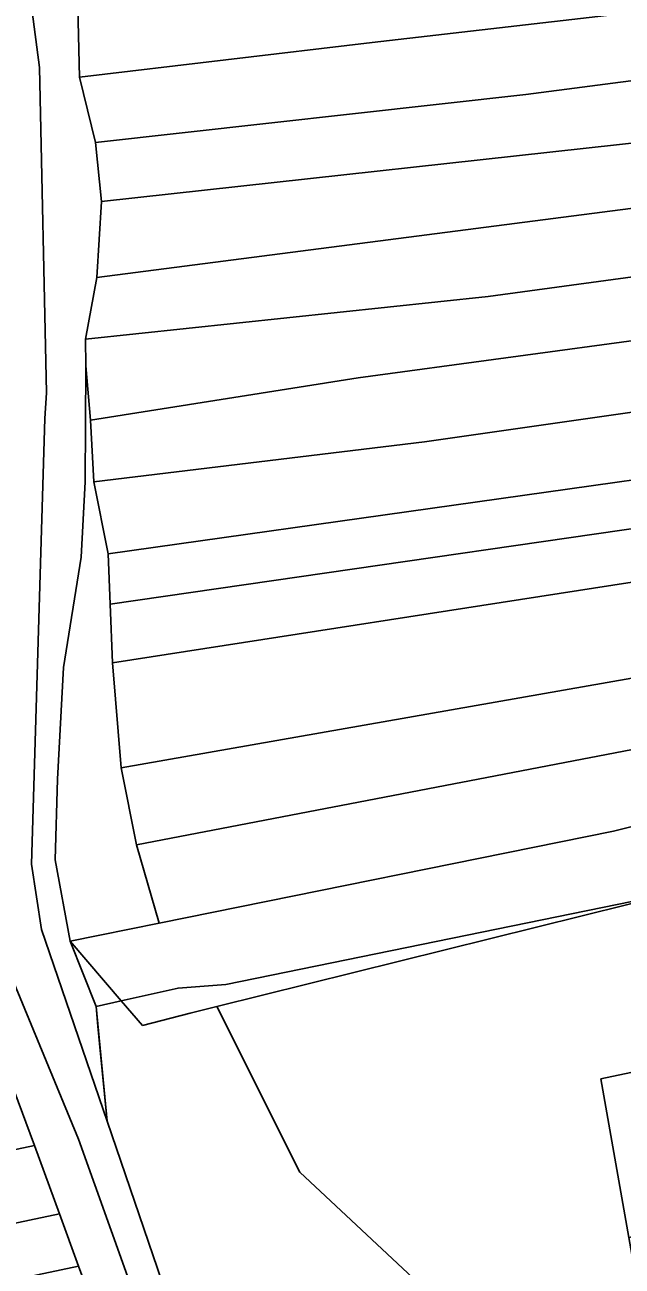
# Model space of a CAD drawing. Extents: x -521939 to -516426, y -1197857 to -1189551.
# Drawn here: x -520218 to -520116.1, y -1191802.6 to -1191590.7 of the extents above; entities that cross this region are included whole.
import ezdxf

# ---------------------------------------------------------------- set-up
doc = ezdxf.new("R2010")
doc.units = 0
for name, color, linetype in [('95560013', 7, 'Continuous'), ('95590013', 7, 'Continuous'), ('95630013', 7, 'Continuous'), ('95640013', 7, 'Continuous'), ('95660013', 7, 'Continuous')]:
    doc.layers.add(name, color=color, linetype=linetype)

msp = doc.modelspace()

# ---------------------------------------------------------------- linework, layer by layer
at = {"layer": '95560013'}
for points in [[(-520503.92, -1191831.34), (-520327.77, -1191794.84), (-520219.86, -1191772.48), (-520216.35, -1191781.96), (-520333.71, -1191806.75), (-520499.69, -1191841.81)], [(-520333.71, -1191806.75), (-520216.35, -1191781.96), (-520212.09, -1191793.64), (-520320.14, -1191816.47), (-520494.97, -1191853.41), (-520499.69, -1191841.81)], [(-520212.09, -1191793.64), (-520208.82, -1191802.6), (-520316.19, -1191825.28), (-520491.4, -1191862.29), (-520494.97, -1191853.41), (-520320.14, -1191816.47)]]:
    msp.add_lwpolyline(points, close=True, dxfattribs=at)
at = {"layer": '95590013'}
for points in [[(-520208.64, -1191599.6), (-520208.97, -1191587.71), (-520206.54, -1191587.71), (-520118.71, -1191578.19), (-520059.8, -1191571.05), (-520058.48, -1191582.09), (-520158.72, -1191593.67)], [(-520132.52, -1191602.55), (-520205.92, -1191610.73), (-520208.64, -1191599.6), (-520158.72, -1191593.67), (-520058.48, -1191582.09), (-520043.63, -1191580.37), (-520035.4, -1191579.27), (-520031.86, -1191578.88), (-520030.14, -1191589.61), (-520037.46, -1191590.68), (-520088.83, -1191596.86)], [(-520076.45, -1191606.31), (-520087.15, -1191607.61), (-520104.62, -1191609.79), (-520204.9, -1191620.82), (-520205.92, -1191610.73), (-520132.52, -1191602.55), (-520088.83, -1191596.86), (-520037.46, -1191590.68), (-520036.52, -1191597.08), (-520035.88, -1191601.46), (-520058.77, -1191604.2)], [(-520071.8, -1191616.63), (-520084.75, -1191618.18), (-520205.7, -1191633.82), (-520204.9, -1191620.82), (-520104.62, -1191609.79), (-520087.15, -1191607.61), (-520076.45, -1191606.31), (-520058.77, -1191604.2), (-520057.67, -1191614.85), (-520061.81, -1191615.37)], [(-520138.91, -1191637.05), (-520207.63, -1191644.33), (-520205.7, -1191633.82), (-520084.75, -1191618.18), (-520071.8, -1191616.63), (-520061.81, -1191615.37), (-520061.1, -1191626.44)], [(-520060.32, -1191638.66), (-520110.72, -1191644.13), (-520161.09, -1191650.95), (-520206.79, -1191658.13), (-520207.57, -1191648.86), (-520207.63, -1191644.33), (-520138.91, -1191637.05), (-520061.1, -1191626.44), (-520052.61, -1191625.28), (-520051.84, -1191637.36)], [(-520210.26, -1191747.11), (-520212.79, -1191733.19), (-520212.41, -1191719.43), (-520211.37, -1191700.36), (-520208.37, -1191681.55), (-520207.67, -1191668.69), (-520207.57, -1191648.86), (-520206.79, -1191658.13), (-520206.24, -1191668.69), (-520203.77, -1191680.95), (-520203.42, -1191689.55), (-520203.01, -1191699.56), (-520201.56, -1191717.53), (-520198.93, -1191730.63), (-520195.07, -1191744.03)], [(-520203.42, -1191689.55), (-520203.77, -1191680.95), (-520085.8, -1191664.35), (-520080.17, -1191663.64), (-520079.17, -1191671.6)], [(-520065.28, -1191677.81), (-520114.34, -1191685.81), (-520203.01, -1191699.56), (-520203.42, -1191689.55), (-520079.17, -1191671.6), (-520066.43, -1191669.77)], [(-520111.19, -1191701.64), (-520201.56, -1191717.53), (-520203.01, -1191699.56), (-520114.34, -1191685.81), (-520065.28, -1191677.81), (-520041.88, -1191674), (-520039.56, -1191688.56), (-520049.89, -1191690.45)], [(-520109.85, -1191713.55), (-520198.93, -1191730.63), (-520201.56, -1191717.53), (-520111.19, -1191701.64), (-520049.89, -1191690.45), (-520048.22, -1191701.13)], [(-520056.99, -1191714.12), (-520079.88, -1191719), (-520117.54, -1191728.29), (-520195.07, -1191744.03), (-520198.93, -1191730.63), (-520109.85, -1191713.55), (-520048.22, -1191701.13), (-520023.69, -1191696.19), (-520022.04, -1191707.78), (-520048.71, -1191712.61), (-520053.82, -1191713.54)], [(-520201.52, -1191757.27), (-520210.26, -1191747.11), (-520195.07, -1191744.03), (-520117.54, -1191728.29), (-520079.88, -1191719), (-520056.99, -1191714.12), (-520053.82, -1191713.54), (-520048.71, -1191712.61), (-520022.04, -1191707.78), (-520020.02, -1191719.01), (-520033.89, -1191721.58), (-520064.57, -1191727.63), (-520090.26, -1191733.61), (-520099.5, -1191736.96), (-520185.24, -1191758.27), (-520189.75, -1191759.39), (-520197.9, -1191761.48)], [(-520205.83, -1191758.24), (-520210.26, -1191747.11), (-520201.52, -1191757.27)]]:
    msp.add_lwpolyline(points, close=True, dxfattribs=at)
for points in [[(-520110.72, -1191644.13), (-520161.09, -1191650.95), (-520206.79, -1191658.13)], [(-520206.24, -1191668.69), (-520149.8, -1191661.86), (-520076.53, -1191651.4), (-520060.3, -1191649.56), (-520046.14, -1191647.32), (-520045.87, -1191649.32), (-520039.12, -1191648.42), (-520039.41, -1191646.26)], [(-520060.3, -1191649.56), (-520076.53, -1191651.4), (-520149.8, -1191661.86)], [(-520206.79, -1191658.13), (-520206.24, -1191668.69)], [(-520149.8, -1191661.86), (-520206.24, -1191668.69)], [(-520203.77, -1191680.95), (-520085.8, -1191664.35)], [(-520206.24, -1191668.69), (-520203.77, -1191680.95)]]:
    msp.add_lwpolyline(points, dxfattribs=at)
at = {"layer": '95630013'}
for points in [[(-520219.31, -1191568.84), (-520215.5, -1191597.95), (-520214.31, -1191653.49), (-520214.6, -1191657.89), (-520216.83, -1191733.94), (-520215.12, -1191745.09), (-520203.95, -1191777.85), (-520185.99, -1191830.46)], [(-520167.61, -1191896.22), (-520208.83, -1191780.88), (-520222.47, -1191747.94)]]:
    msp.add_lwpolyline(points, dxfattribs=at)
at = {"layer": '95640013'}
for points in [[(-520208.97, -1191587.71), (-520208.64, -1191599.6), (-520205.92, -1191610.73), (-520204.9, -1191620.82), (-520205.7, -1191633.82), (-520207.63, -1191644.33), (-520207.57, -1191648.86), (-520207.67, -1191668.69), (-520208.37, -1191681.55), (-520211.37, -1191700.36), (-520212.41, -1191719.43), (-520212.79, -1191733.19), (-520210.26, -1191747.11), (-520205.83, -1191758.24), (-520203.95, -1191777.85), (-520215.12, -1191745.09), (-520216.83, -1191733.94), (-520214.6, -1191657.89), (-520214.31, -1191653.49), (-520215.5, -1191597.95), (-520219.31, -1191568.84)], [(-520222.47, -1191747.94), (-520208.83, -1191780.88), (-520167.61, -1191896.22), (-520160.5, -1191911.69), (-520069.51, -1191964.99), (-520085.46, -1191967.04), (-520093.1, -1191962.36), (-520121.55, -1191943.96), (-520160.11, -1191920.38), (-520167.99, -1191913.27), (-520175.34, -1191893.79), (-520178.47, -1191885.43), (-520181.1, -1191878.13), (-520184.9, -1191867.82), (-520189.11, -1191856.3), (-520191.65, -1191849.36), (-520198.94, -1191829.5), (-520206.37, -1191809.18), (-520208.82, -1191802.6), (-520212.09, -1191793.64), (-520216.35, -1191781.96), (-520219.86, -1191772.48)]]:
    msp.add_lwpolyline(points, dxfattribs=at)
for points in [[(-520171.08, -1191786.51), (-520185.24, -1191758.27), (-520099.5, -1191736.96), (-520095.39, -1191751.99), (-520091.89, -1191764.75), (-520119.69, -1191770.62), (-520114.94, -1191797.7), (-520106.18, -1191847.24)], [(-520158.8, -1191883.98), (-520167.91, -1191858.25), (-520173.54, -1191860.15), (-520185.99, -1191830.46), (-520203.95, -1191777.85), (-520205.83, -1191758.24), (-520201.52, -1191757.27), (-520197.9, -1191761.48), (-520189.75, -1191759.39), (-520185.24, -1191758.27), (-520171.08, -1191786.51), (-520106.18, -1191847.24), (-520105.09, -1191853.21), (-520077.68, -1191896.92), (-520076.97, -1191899.34), (-520096.56, -1191903.56), (-520113.38, -1191906.91), (-520110.14, -1191897.75), (-520132.22, -1191905.8), (-520138.48, -1191906.3), (-520144.23, -1191904.08), (-520150.16, -1191898.66)], [(-520114.94, -1191797.7), (-520119.69, -1191770.62), (-520091.89, -1191764.75), (-520084.71, -1191791.85)]]:
    msp.add_lwpolyline(points, close=True, dxfattribs=at)
at = {"layer": '95660013'}
for points in [[(-520185.99, -1191830.46), (-520203.95, -1191777.85), (-520205.23, -1191764.54), (-520205.51, -1191761.63), (-520205.83, -1191758.24), (-520201.52, -1191757.27), (-520191.84, -1191755.09), (-520183.67, -1191754.48), (-520106.6, -1191738.72)], [(-520106.6, -1191738.72), (-520183.67, -1191754.48), (-520191.84, -1191755.09), (-520201.52, -1191757.27), (-520205.83, -1191758.24), (-520205.51, -1191761.63), (-520205.23, -1191764.54), (-520203.95, -1191777.85), (-520185.99, -1191830.46)]]:
    msp.add_lwpolyline(points, dxfattribs=at)

doc.saveas('drawing.dxf')
